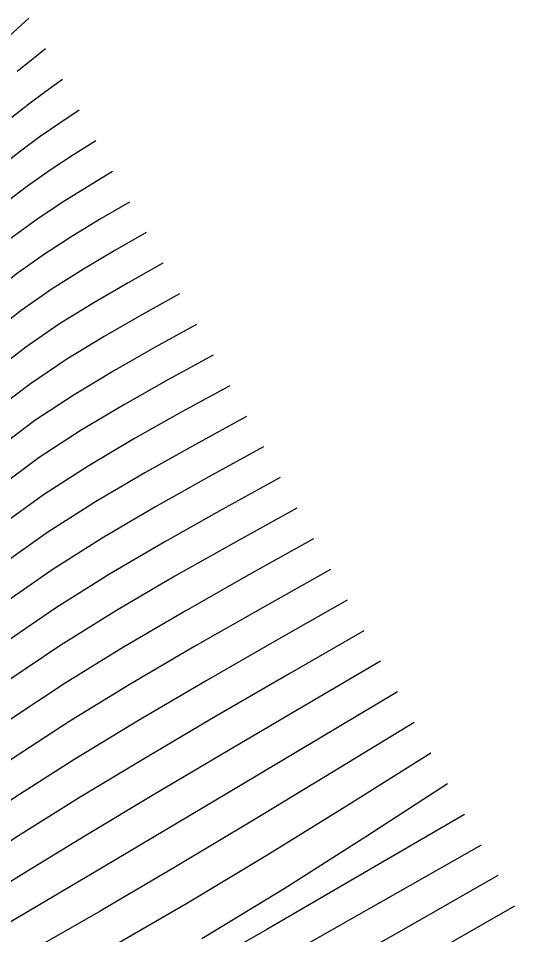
# Model space of a CAD drawing. Extents: x 2356077 to 2359823, y 225951 to 227822.
# Drawn here: x 2357126.3 to 2357168.1, y 227257.6 to 227334.9 of the extents above; entities that cross this region are included whole.
import ezdxf

# ---------------------------------------------------------------- set-up
doc = ezdxf.new("R2010")
doc.units = 0
doc.layers.add('DTM Contours Major', color=7, linetype='Continuous')
doc.layers.add('DTM Contours Minor', color=7, linetype='Continuous')

msp = doc.modelspace()

# ---------------------------------------------------------------- linework, layer by layer
at = {"layer": 'DTM Contours Major'}
for points in [[(2357127.146, 227334.934), (2357126.164, 227334.053), (2357125.17, 227333.146), (2357124.155, 227332.191), (2357123.107, 227331.161), (2357122.211, 227330.561), (2357120.996, 227329.121), (2357117.354, 227324.595), (2357109.24, 227314.341), (2357104.862, 227309.049), (2357100.417, 227304.166), (2357096.017, 227300.081), (2357093.626, 227297.998), (2357091.728, 227297.054), (2357089.571, 227295.853), (2357087.367, 227294.789), (2357085.252, 227294.206), (2357083.229, 227293.793), (2357063.462, 227287.193), (2357058.215, 227286.37), (2357052.893, 227285.733), (2357047.796, 227286.441), (2357042.769, 227287.195)], [(2357134.207, 227322.021), (2357132.079, 227320.732), (2357129.947, 227319.395), (2357127.807, 227317.96), (2357125.655, 227316.379)], [(2357141.269, 227309.107), (2357137.797, 227307.196), (2357134.353, 227305.238), (2357130.964, 227303.189), (2357127.659, 227301.003), (2357124.464, 227298.634), (2357121.229, 227296.301), (2357118.234, 227293.1), (2357115.307, 227289.773), (2357112.306, 227286.505), (2357109.212, 227283.324), (2357105.932, 227280.363), (2357102.955, 227277.027), (2357098.147, 227275.443), (2357093.591, 227273.588), (2357088.784, 227272.122), (2357073.555, 227269.199), (2357069.739, 227268.118), (2357066.045, 227266.885), (2357062.226, 227265.811), (2357058.179, 227265.194), (2357053.964, 227264.88), (2357050.018, 227264.374), (2357042.676, 227265.834)], [(2357148.33, 227296.194), (2357143.434, 227293.499), (2357138.61, 227290.787), (2357133.93, 227288.04), (2357129.466, 227285.241), (2357125.29, 227282.373), (2357121.3, 227279.484), (2357118.57, 227277.287), (2357116.4, 227274.856), (2357113.955, 227272.603), (2357111.425, 227270.43), (2357109.089, 227268.273), (2357106.274, 227266.283), (2357100.429, 227264.08), (2357094.509, 227262.064), (2357088.081, 227260.606), (2357068.611, 227256.869), (2357065.281, 227256.044), (2357062.196, 227255.096), (2357058.864, 227254.536), (2357052.442, 227253.789), (2357049.299, 227253.491), (2357043.543, 227254.887)], [(2357155.392, 227283.28), (2357149.148, 227279.681), (2357143.008, 227276.116), (2357137.078, 227272.62), (2357131.461, 227269.228), (2357126.262, 227265.974), (2357121.586, 227262.893), (2357119.445, 227261.473), (2357117.54, 227260.099), (2357115.563, 227258.779), (2357113.523, 227257.513), (2357112.438, 227256.316), (2357108.976, 227255.149), (2357102.59, 227252.718), (2357095.204, 227250.593), (2357063.936, 227244.591), (2357061.096, 227244.019), (2357058.209, 227243.589), (2357055.479, 227243.259), (2357052.849, 227243.055), (2357050.723, 227242.63), (2357048.044, 227242.76), (2357043.836, 227243.638)], [(2357162.453, 227270.367), (2357155.568, 227265.901), (2357148.662, 227261.516), (2357141.715, 227257.295)]]:
    msp.add_lwpolyline(points, dxfattribs=at)
at = {"layer": 'DTM Contours Minor'}
for points in [[(2357128.558, 227332.352), (2357127.371, 227331.41), (2357126.171, 227330.437)], [(2357129.971, 227329.769), (2357128.564, 227328.757), (2357127.145, 227327.706), (2357125.703, 227326.58)], [(2357131.383, 227327.186), (2357129.745, 227326.092), (2357128.097, 227324.954), (2357126.429, 227323.732), (2357124.729, 227322.382)], [(2357132.795, 227324.604), (2357130.917, 227323.417), (2357129.03, 227322.183), (2357127.129, 227320.858), (2357125.204, 227319.393)], [(2357135.62, 227319.438), (2357133.234, 227318.04), (2357130.849, 227316.591), (2357128.466, 227315.042), (2357126.085, 227313.342), (2357123.707, 227311.442), (2357121.277, 227309.812), (2357117.935, 227305.734), (2357114.507, 227301.79), (2357111.014, 227297.687), (2357107.415, 227293.656), (2357103.673, 227289.926), (2357099.917, 227285.772), (2357096.344, 227284.606), (2357092.808, 227282.903), (2357089.16, 227281.518), (2357085.321, 227280.562), (2357077.507, 227279.062), (2357073.308, 227277.778), (2357064.85, 227274.954), (2357060.332, 227273.985), (2357055.556, 227273.499), (2357050.878, 227273), (2357043.632, 227274.204)], [(2357137.032, 227316.855), (2357134.383, 227315.34), (2357131.739, 227313.773), (2357129.109, 227312.105), (2357126.498, 227310.285), (2357123.912, 227308.263), (2357121.26, 227306.432), (2357118.016, 227302.567), (2357114.698, 227298.782), (2357111.33, 227294.888), (2357107.861, 227291.072), (2357104.236, 227287.535), (2357100.693, 227283.517), (2357096.79, 227282.303), (2357093.008, 227280.558), (2357089.088, 227279.141), (2357084.929, 227278.211), (2357076.529, 227276.598), (2357072.425, 227275.366), (2357064.225, 227272.628), (2357059.799, 227271.788), (2357055.128, 227271.371), (2357050.63, 227270.853), (2357043.037, 227272.283)], [(2357138.444, 227314.273), (2357135.525, 227312.632), (2357132.619, 227310.941), (2357129.738, 227309.151), (2357126.896, 227307.21), (2357124.104, 227305.069), (2357121.246, 227303.053), (2357118.09, 227299.414), (2357111.649, 227292.092), (2357108.307, 227288.487), (2357104.798, 227285.14), (2357101.474, 227281.295), (2357097.238, 227279.995), (2357093.205, 227278.204), (2357089.009, 227276.749), (2357084.518, 227275.856), (2357075.544, 227274.133), (2357071.543, 227272.954), (2357063.643, 227270.317), (2357059.327, 227269.637), (2357054.786, 227269.336), (2357050.589, 227268.647), (2357042.602, 227270.643)], [(2357139.857, 227311.69), (2357136.663, 227309.917), (2357133.49, 227308.096), (2357130.356, 227306.178), (2357127.282, 227304.114), (2357124.288, 227301.858), (2357121.235, 227299.676), (2357118.163, 227296.258), (2357115.099, 227292.773), (2357111.977, 227289.297), (2357108.761, 227285.905), (2357105.366, 227282.753), (2357102.222, 227279.162), (2357097.692, 227277.72), (2357093.4, 227275.898), (2357088.91, 227274.422), (2357074.55, 227271.666), (2357070.641, 227270.536), (2357066.826, 227269.262), (2357062.928, 227268.057), (2357058.736, 227267.409), (2357054.351, 227267.086), (2357050.251, 227266.525), (2357042.557, 227268.157)], [(2357142.681, 227306.525), (2357138.928, 227304.468), (2357135.21, 227302.369), (2357131.564, 227300.186), (2357128.027, 227297.877), (2357124.633, 227295.4), (2357121.227, 227292.929), (2357118.303, 227289.94), (2357115.52, 227286.778), (2357112.636, 227283.718), (2357109.661, 227280.745), (2357106.506, 227277.961), (2357103.671, 227274.888), (2357098.601, 227273.168), (2357093.777, 227271.281), (2357088.649, 227269.82), (2357072.561, 227266.732), (2357068.84, 227265.701), (2357065.273, 227264.51), (2357061.543, 227263.564), (2357057.652, 227262.987), (2357053.658, 227262.664), (2357049.871, 227262.199), (2357042.892, 227263.579)], [(2357144.093, 227303.942), (2357140.056, 227301.734), (2357136.063, 227299.489), (2357132.159, 227297.169), (2357128.389, 227294.737), (2357124.799, 227292.155), (2357121.232, 227289.56), (2357118.37, 227286.778), (2357115.736, 227283.789), (2357112.967, 227280.934), (2357110.107, 227278.166), (2357107.137, 227275.521), (2357104.367, 227272.746), (2357099.055, 227270.896), (2357093.96, 227268.977), (2357088.509, 227267.517), (2357071.571, 227264.266), (2357067.947, 227263.285), (2357064.512, 227262.138), (2357060.875, 227261.315), (2357057.143, 227260.78), (2357053.369, 227260.45), (2357049.754, 227260.014), (2357043.141, 227261.342)], [(2357145.506, 227301.359), (2357141.182, 227298.994), (2357136.912, 227296.598), (2357132.75, 227294.138), (2357128.749, 227291.583), (2357124.962, 227288.902), (2357121.244, 227286.196), (2357118.437, 227283.615), (2357115.954, 227280.805), (2357113.296, 227278.153), (2357110.55, 227275.588), (2357107.78, 227273.095), (2357105.039, 227270.598), (2357099.508, 227268.628), (2357094.139, 227266.678), (2357088.366, 227265.213), (2357070.588, 227261.801), (2357067.061, 227260.872), (2357063.763, 227259.771), (2357060.223, 227259.057), (2357056.651, 227258.562), (2357053.082, 227258.237), (2357049.643, 227257.828), (2357043.398, 227259.101)], [(2357146.918, 227298.777), (2357142.308, 227296.25), (2357137.76, 227293.698), (2357133.339, 227291.096), (2357129.106, 227288.419), (2357125.125, 227285.642), (2357121.267, 227282.837), (2357118.504, 227280.451), (2357116.176, 227277.828), (2357113.626, 227275.377), (2357110.989, 227273.009), (2357108.431, 227270.679), (2357105.674, 227268.444), (2357099.969, 227266.347), (2357094.325, 227264.36), (2357088.22, 227262.909), (2357069.584, 227259.332), (2357066.163, 227258.455), (2357063.004, 227257.401), (2357059.559, 227256.79), (2357056.127, 227256.365), (2357052.795, 227256.024), (2357049.538, 227255.641), (2357043.497, 227257.121)], [(2357149.743, 227293.611), (2357144.562, 227290.744), (2357139.463, 227287.867), (2357134.526, 227284.974), (2357129.831, 227282.054), (2357125.46, 227279.098), (2357121.348, 227276.14), (2357118.636, 227274.124), (2357116.627, 227271.89), (2357114.282, 227269.832), (2357111.857, 227267.85), (2357109.753, 227265.873), (2357106.818, 227264.112), (2357100.885, 227261.814), (2357094.684, 227259.771), (2357087.934, 227258.302), (2357067.647, 227254.408), (2357064.408, 227253.635), (2357061.391, 227252.793), (2357058.174, 227252.282), (2357055.007, 227251.937), (2357052.092, 227251.555), (2357049.056, 227251.343), (2357043.591, 227252.649)], [(2357151.155, 227291.028), (2357145.695, 227287.983), (2357140.324, 227284.939), (2357135.132, 227281.897), (2357130.207, 227278.856), (2357125.638, 227275.819), (2357121.414, 227272.805), (2357118.703, 227270.961), (2357116.855, 227268.931), (2357114.607, 227267.064), (2357112.282, 227265.269), (2357110.42, 227263.479), (2357107.286, 227261.925), (2357101.333, 227259.546), (2357094.846, 227257.477), (2357087.777, 227255.996), (2357066.695, 227251.949), (2357063.545, 227251.23), (2357060.591, 227250.49), (2357057.491, 227250.027), (2357054.457, 227249.72), (2357051.745, 227249.322), (2357048.808, 227249.196), (2357043.643, 227250.405)], [(2357152.567, 227288.446), (2357146.834, 227285.219), (2357141.198, 227282.004), (2357135.754, 227278.811), (2357130.598, 227275.652), (2357125.828, 227272.538), (2357121.503, 227269.484), (2357118.771, 227267.8), (2357117.084, 227265.979), (2357114.93, 227264.299), (2357112.701, 227262.686), (2357111.09, 227261.089), (2357107.659, 227259.716), (2357101.769, 227257.276), (2357094.991, 227255.182), (2357087.606, 227253.687), (2357065.758, 227249.493), (2357062.693, 227248.828), (2357059.794, 227248.189), (2357056.814, 227247.771), (2357053.913, 227247.5), (2357051.401, 227247.09), (2357048.557, 227247.05), (2357043.7, 227248.155)], [(2357153.98, 227285.863), (2357147.984, 227282.451), (2357142.09, 227279.062), (2357136.399, 227275.718), (2357131.013, 227272.441), (2357126.034, 227269.255), (2357121.564, 227266.181), (2357119.291, 227264.595), (2357117.313, 227263.035), (2357115.248, 227261.537), (2357113.115, 227260.101), (2357111.763, 227258.701), (2357108.317, 227257.437), (2357102.19, 227255.001), (2357095.111, 227252.884), (2357087.415, 227251.374), (2357064.837, 227247.04), (2357061.856, 227246.431), (2357059, 227245.889), (2357056.143, 227245.515), (2357053.377, 227245.279), (2357051.061, 227244.86), (2357048.302, 227244.905), (2357043.763, 227245.9)], [(2357156.804, 227280.698), (2357150.333, 227276.91), (2357143.966, 227273.169), (2357137.805, 227269.523), (2357131.955, 227266.017), (2357126.517, 227262.698), (2357121.597, 227259.615), (2357119.649, 227258.368), (2357117.76, 227257.172), (2357115.872, 227256.025), (2357113.928, 227254.923), (2357112.037, 227253.875), (2357109.646, 227252.852), (2357102.965, 227250.423), (2357095.275, 227248.33), (2357063.056, 227242.146), (2357060.179, 227241.671), (2357057.419, 227241.289), (2357054.821, 227241.001), (2357052.332, 227240.827), (2357050.389, 227240.401), (2357047.785, 227240.616), (2357043.922, 227241.368)], [(2357158.216, 227278.115), (2357144.98, 227270.227), (2357138.602, 227266.431), (2357132.512, 227262.813), (2357126.805, 227259.432), (2357121.579, 227256.348), (2357119.754, 227255.278), (2357117.967, 227254.255), (2357116.175, 227253.274), (2357114.408, 227252.341), (2357112.406, 227251.423), (2357110.343, 227250.546), (2357103.309, 227248.11), (2357095.309, 227246.06), (2357069.324, 227241.073), (2357062.078, 227239.727), (2357059.247, 227239.323), (2357056.627, 227238.988), (2357054.17, 227238.74), (2357051.826, 227238.596), (2357050.057, 227238.173), (2357047.528, 227238.472), (2357044.026, 227239.092)], [(2357159.629, 227275.532), (2357152.813, 227271.378), (2357146.077, 227267.295), (2357139.497, 227263.354), (2357133.154, 227259.625), (2357127.126, 227256.179), (2357121.491, 227253.086), (2357119.808, 227252.197), (2357118.143, 227251.346), (2357116.469, 227250.529), (2357114.934, 227249.765), (2357112.978, 227248.979), (2357111.104, 227248.238), (2357103.623, 227245.772), (2357095.307, 227243.784), (2357068.387, 227238.617), (2357060.968, 227237.326), (2357058.298, 227236.972), (2357055.831, 227236.684), (2357053.523, 227236.475), (2357051.332, 227236.359), (2357049.73, 227235.947), (2357044.152, 227236.807), (2357041.187, 227237.328)], [(2357161.041, 227272.949), (2357154.144, 227268.629), (2357147.292, 227264.388), (2357140.53, 227260.307), (2357133.902, 227256.463)], [(2357163.866, 227267.784), (2357155.407, 227262.855), (2357147.201, 227258.09), (2357139.502, 227253.655)], [(2357165.278, 227265.201), (2357157.03, 227260.506), (2357149.006, 227255.947)], [(2357166.69, 227262.619), (2357158.927, 227258.202), (2357151.34, 227253.894)], [(2357168.102, 227260.036), (2357160.778, 227255.868)]]:
    msp.add_lwpolyline(points, dxfattribs=at)

doc.saveas('drawing.dxf')
